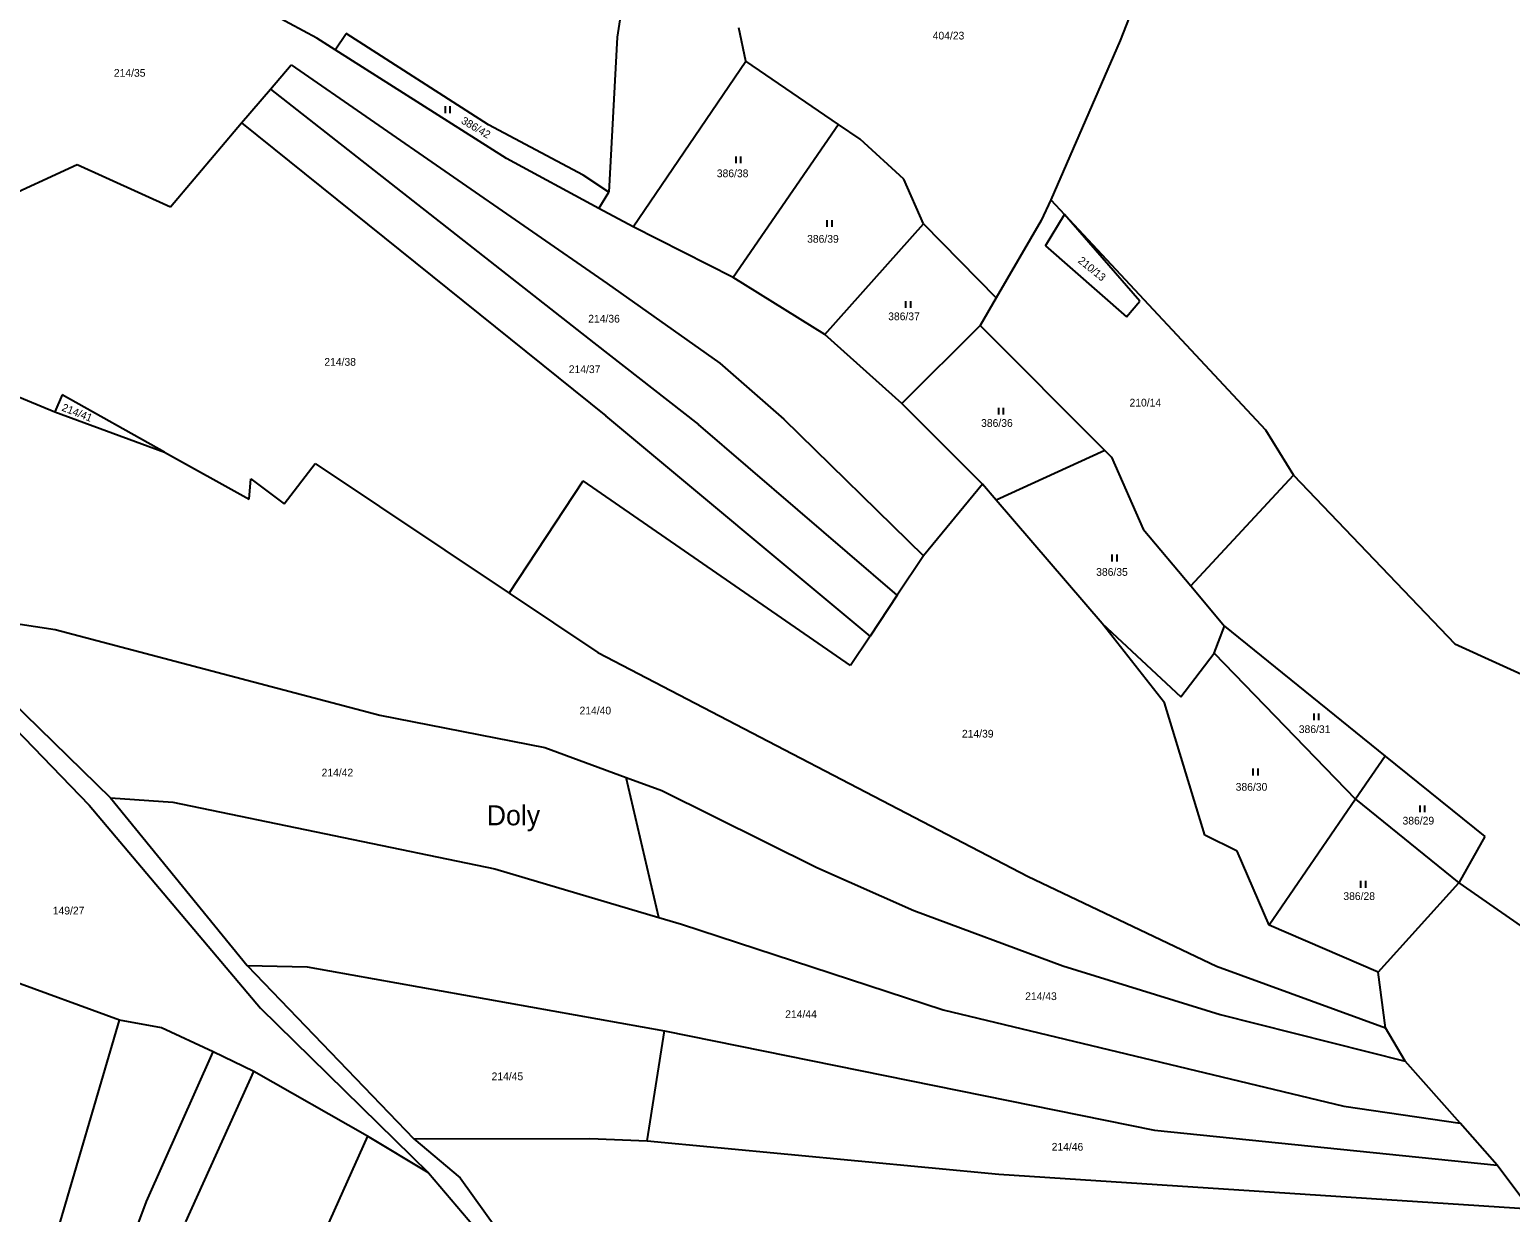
# Model space of a CAD drawing. Extents: x -791032 to -787751, y -1106872 to -1104403.
# Drawn here: x -789847.4 to -789521.6, y -1104989.8 to -1104729.7 of the extents above; entities that cross this region are included whole.
import ezdxf

# ---------------------------------------------------------------- set-up
doc = ezdxf.new("R2010")
doc.units = 0
for name, color, linetype in [('Vrstva 1', 7, 'Continuous'), ('Vrstva 14', 7, 'Continuous'), ('Vrstva 23', 7, 'Continuous'), ('Vrstva 39', 7, 'Continuous')]:
    doc.layers.add(name, color=color, linetype=linetype)

msp = doc.modelspace()

# ---------------------------------------------------------------- linework, layer by layer
at = {"layer": 'Vrstva 1'}
for p, q in [((-789709.37, -1104672.46), (-789718.12, -1104731.4)), ((-789598.16, -1104708.03), (-789607.5, -1104732.12)), ((-789784.25, -1104731.56), (-789799.23, -1104723.53)), ((-789780.19, -1104734.13), (-789777.74, -1104730.56)), ((-789746.44, -1104750.67), (-789777.74, -1104730.56)), ((-789718.12, -1104731.4), (-789720.01, -1104765.43)), ((-789689.81, -1104736.66), (-789691.39, -1104729.33)), ((-789780.19, -1104734.13), (-789784.25, -1104731.56)), ((-789742.46, -1104758.05), (-789780.19, -1104734.13)), ((-789607.5, -1104732.12), (-789622.73, -1104767.17)), ((-789794.43, -1104742.79), (-789789.9, -1104737.45)), ((-789789.9, -1104737.45), (-789720.31, -1104785.57)), ((-789714.61, -1104773.1), (-789689.81, -1104736.66)), ((-789669.43, -1104750.57), (-789689.81, -1104736.66)), ((-789800.76, -1104750.24), (-789794.43, -1104742.79)), ((-789794.43, -1104742.79), (-789723.26, -1104798.61)), ((-789816.45, -1104768.72), (-789800.76, -1104750.24)), ((-789800.76, -1104750.24), (-789720.64, -1104814.68)), ((-789725.64, -1104761.69), (-789746.44, -1104750.67)), ((-789669.43, -1104750.57), (-789692.62, -1104784.23)), ((-789664.65, -1104753.83), (-789669.43, -1104750.57)), ((-789655.07, -1104762.61), (-789664.65, -1104753.83)), ((-789865.59, -1104772.57), (-789836.96, -1104759.34)), ((-789836.96, -1104759.34), (-789816.45, -1104768.72)), ((-789722.15, -1104769.03), (-789742.46, -1104758.05)), ((-789720.01, -1104765.43), (-789725.64, -1104761.69)), ((-789650.72, -1104772.43), (-789655.07, -1104762.61)), ((-789722.15, -1104769.03), (-789720.01, -1104765.43)), ((-789622.73, -1104767.17), (-789624.85, -1104771.7)), ((-789622.73, -1104767.17), (-789619.75, -1104770.37)), ((-789714.61, -1104773.1), (-789722.15, -1104769.03)), ((-789623.89, -1104777.23), (-789619.75, -1104770.37)), ((-789603.13, -1104789.42), (-789619.75, -1104770.37)), ((-789619.75, -1104770.37), (-789575.52, -1104817.71)), ((-789692.62, -1104784.23), (-789714.61, -1104773.1)), ((-789672.47, -1104796.8), (-789650.72, -1104772.43)), ((-789650.72, -1104772.43), (-789634.74, -1104788.68)), ((-789624.85, -1104771.7), (-789634.74, -1104788.68)), ((-789623.89, -1104777.23), (-789606.09, -1104792.88)), ((-789720.31, -1104785.57), (-789695.57, -1104803.05)), ((-789672.47, -1104796.8), (-789692.62, -1104784.23)), ((-789634.74, -1104788.68), (-789638.28, -1104794.77)), ((-789606.09, -1104792.88), (-789603.13, -1104789.42)), ((-789638.28, -1104794.77), (-789655.48, -1104811.91)), ((-789638.28, -1104794.77), (-789610.88, -1104822.29)), ((-789723.26, -1104798.61), (-789700.24, -1104816.59)), ((-789655.48, -1104811.91), (-789672.47, -1104796.8)), ((-789869.98, -1104802.22), (-789841.85, -1104813.76)), ((-789695.57, -1104803.05), (-789681.51, -1104815.42)), ((-789840.24, -1104810.01), (-789841.85, -1104813.76)), ((-789817.72, -1104822.68), (-789840.24, -1104810.01)), ((-789637.8, -1104829.7), (-789655.48, -1104811.91)), ((-789841.85, -1104813.76), (-789817.72, -1104822.68)), ((-789662.5, -1104863.08), (-789720.64, -1104814.68)), ((-789681.51, -1104815.42), (-789650.76, -1104845.41)), ((-789656.54, -1104854.12), (-789700.24, -1104816.59)), ((-789575.52, -1104817.71), (-789569.36, -1104827.7)), ((-789610.88, -1104822.29), (-789634.79, -1104833.2)), ((-789610.88, -1104822.29), (-789609.42, -1104823.76)), ((-789817.72, -1104822.68), (-789799.1, -1104832.98)), ((-789791.42, -1104834.02), (-789784.59, -1104825.16)), ((-789784.59, -1104825.16), (-789741.91, -1104853.66)), ((-789609.42, -1104823.76), (-789602.42, -1104839.61)), ((-789799.1, -1104832.98), (-789798.77, -1104828.5)), ((-789798.77, -1104828.5), (-789791.42, -1104834.02)), ((-789741.91, -1104853.66), (-789725.63, -1104828.96)), ((-789666.8, -1104869.56), (-789725.63, -1104828.96)), ((-789591.95, -1104852.05), (-789569.36, -1104827.7)), ((-789569.36, -1104827.7), (-789533.85, -1104864.78)), ((-789637.8, -1104829.7), (-789650.76, -1104845.41)), ((-789634.79, -1104833.2), (-789637.8, -1104829.7)), ((-789611.41, -1104860.34), (-789634.79, -1104833.2)), ((-789602.42, -1104839.61), (-789591.95, -1104852.05)), ((-789650.76, -1104845.41), (-789656.54, -1104854.12)), ((-789741.91, -1104853.66), (-789722.39, -1104866.69)), ((-789656.54, -1104854.12), (-789662.5, -1104863.08)), ((-789591.95, -1104852.05), (-789584.49, -1104860.91)), ((-789863.58, -1104858.36), (-789841.81, -1104861.62)), ((-789841.81, -1104861.62), (-789770.36, -1104880.48)), ((-789597.73, -1104877.8), (-789611.41, -1104860.34)), ((-789611.41, -1104860.34), (-789594.1, -1104876.44)), ((-789586.77, -1104866.87), (-789584.49, -1104860.91)), ((-789584.49, -1104860.91), (-789549.17, -1104889.48)), ((-789662.5, -1104863.08), (-789666.8, -1104869.56)), ((-789533.85, -1104864.78), (-789510.51, -1104875.41)), ((-789862.66, -1104866.44), (-789829.64, -1104898.65)), ((-789722.39, -1104866.69), (-789627.71, -1104915.97)), ((-789594.1, -1104876.44), (-789586.77, -1104866.87)), ((-789586.77, -1104866.87), (-789555.69, -1104898.98)), ((-789858.93, -1104874.79), (-789834.34, -1104900.29)), ((-789588.88, -1104906.87), (-789597.73, -1104877.8)), ((-789770.36, -1104880.48), (-789734.07, -1104887.57)), ((-789734.07, -1104887.57), (-789716.13, -1104894.18)), ((-789549.17, -1104889.48), (-789555.69, -1104898.98)), ((-789549.17, -1104889.48), (-789527.26, -1104907.21)), ((-789716.13, -1104894.18), (-789708.31, -1104897.06)), ((-789708.99, -1104925), (-789716.13, -1104894.18)), ((-789708.31, -1104897.06), (-789674.18, -1104914)), ((-789834.34, -1104900.29), (-789796.58, -1104944.94)), ((-789829.64, -1104898.65), (-789799.58, -1104935.57)), ((-789829.64, -1104898.65), (-789815.91, -1104899.6)), ((-789815.91, -1104899.6), (-789745.07, -1104914.3)), ((-789555.69, -1104898.98), (-789574.72, -1104926.69)), ((-789555.69, -1104898.98), (-789532.96, -1104917.4)), ((-789581.77, -1104910.42), (-789588.88, -1104906.87)), ((-789527.26, -1104907.21), (-789532.96, -1104917.4)), ((-789574.72, -1104926.69), (-789581.77, -1104910.42)), ((-789745.07, -1104914.3), (-789708.99, -1104925)), ((-789674.18, -1104914), (-789652.87, -1104923.45)), ((-789627.71, -1104915.97), (-789586.31, -1104935.72)), ((-789550.74, -1104937.03), (-789532.96, -1104917.4)), ((-789532.96, -1104917.4), (-789474.56, -1104957.93)), ((-789652.87, -1104923.45), (-789620.06, -1104935.63)), ((-789708.99, -1104925), (-789703.96, -1104926.49)), ((-789703.96, -1104926.49), (-789646.39, -1104945.28)), ((-789550.74, -1104937.03), (-789574.72, -1104926.69)), ((-789799.58, -1104935.57), (-789762.88, -1104973.69)), ((-789799.58, -1104935.57), (-789786.36, -1104935.82)), ((-789786.36, -1104935.82), (-789707.75, -1104949.92)), ((-789620.06, -1104935.63), (-789585.47, -1104946.35)), ((-789586.31, -1104935.72), (-789549.12, -1104949.24)), ((-789827.66, -1104947.54), (-789852.5, -1104938.45)), ((-789549.12, -1104949.24), (-789550.74, -1104937.03)), ((-789796.58, -1104944.94), (-789759.65, -1104981.12)), ((-789646.39, -1104945.28), (-789558.28, -1104966.45)), ((-789585.47, -1104946.35), (-789544.75, -1104956.62)), ((-789854.16, -1105037.99), (-789827.66, -1104947.54)), ((-789818.37, -1104949.26), (-789827.66, -1104947.54)), ((-789807.03, -1104954.53), (-789818.37, -1104949.26)), ((-789544.75, -1104956.62), (-789549.12, -1104949.24)), ((-789711.57, -1104974.14), (-789707.75, -1104949.92)), ((-789707.75, -1104949.92), (-789599.95, -1104971.77)), ((-789821.73, -1104987.48), (-789807.03, -1104954.53)), ((-789798.08, -1104958.86), (-789807.03, -1104954.53)), ((-789813.04, -1104991.96), (-789798.08, -1104958.86)), ((-789773.09, -1104973.1), (-789798.08, -1104958.86)), ((-789532.68, -1104970.24), (-789544.75, -1104956.62)), ((-789558.28, -1104966.45), (-789532.68, -1104970.24)), ((-789599.95, -1104971.77), (-789524.52, -1104979.45)), ((-789524.52, -1104979.45), (-789532.68, -1104970.24)), ((-789773.09, -1104973.1), (-789788.49, -1105007.51)), ((-789759.65, -1104981.12), (-789773.09, -1104973.1)), ((-789762.88, -1104973.69), (-789724.19, -1104973.62)), ((-789762.88, -1104973.69), (-789752.65, -1104982.27)), ((-789724.19, -1104973.62), (-789711.57, -1104974.14)), ((-789711.57, -1104974.14), (-789634.18, -1104981.42)), ((-789759.65, -1104981.12), (-789745.9, -1104997.27)), ((-789752.65, -1104982.27), (-789741.48, -1104997.82)), ((-789634.18, -1104981.42), (-789517.33, -1104989.08)), ((-789517.33, -1104989.08), (-789524.52, -1104979.45)), ((-789832.84, -1105017.51), (-789821.73, -1104987.48))]:
    msp.add_line(p, q, dxfattribs=at)
at = {"layer": 'Vrstva 23'}
for p, q in [((-789755.94, -1104748.08), (-789755.94, -1104746.58)), ((-789754.94, -1104746.58), (-789754.94, -1104748.08)), ((-789691.99, -1104759.09), (-789691.99, -1104757.59)), ((-789690.99, -1104757.59), (-789690.99, -1104759.09)), ((-789671.91, -1104773.11), (-789671.91, -1104771.61)), ((-789670.91, -1104771.61), (-789670.91, -1104773.11)), ((-789654.61, -1104790.92), (-789654.61, -1104789.42)), ((-789653.61, -1104789.42), (-789653.61, -1104790.92)), ((-789634.2, -1104814.38), (-789634.2, -1104812.88)), ((-789633.2, -1104812.88), (-789633.2, -1104814.38)), ((-789609.24, -1104846.67), (-789609.24, -1104845.17)), ((-789608.24, -1104845.17), (-789608.24, -1104846.67)), ((-789564.82, -1104881.59), (-789564.82, -1104880.09)), ((-789563.82, -1104880.09), (-789563.82, -1104881.59)), ((-789578.2, -1104893.74), (-789578.2, -1104892.24)), ((-789577.2, -1104892.24), (-789577.2, -1104893.74)), ((-789541.5, -1104901.84), (-789541.5, -1104900.34)), ((-789540.5, -1104900.34), (-789540.5, -1104901.84)), ((-789554.53, -1104918.44), (-789554.53, -1104916.94)), ((-789553.53, -1104916.94), (-789553.53, -1104918.44))]:
    msp.add_line(p, q, dxfattribs=at)

# ---------------------------------------------------------------- texts
at = {"layer": 'Vrstva 14'}
for s, p in [('404/23', (-789648.721, -1104731.88)), ('214/35', (-789828.875, -1104740.07)), ('386/38', (-789696.22, -1104762.17)), ('386/39', (-789676.35, -1104776.58)), ('214/36', (-789724.509, -1104794.14)), ('386/37', (-789658.516, -1104793.62)), ('214/38', (-789782.569, -1104803.64)), ('214/37', (-789728.785, -1104805.25)), ('210/14', (-789605.421, -1104812.6)), ('386/36', (-789638.07, -1104817.08)), ('386/35', (-789612.756, -1104849.84)), ('214/40', (-789726.424, -1104880.33)), ('214/39', (-789642.289, -1104885.42)), ('386/31', (-789568.173, -1104884.42)), ('214/42', (-789783.174, -1104893.97)), ('386/30', (-789582.059, -1104897.11)), ('386/29', (-789545.35, -1104904.54)), ('386/28', (-789558.369, -1104921.14)), ('149/27', (-789842.315, -1104924.32)), ('214/43', (-789628.375, -1104943.15)), ('214/44', (-789681.17, -1104947.1)), ('214/45', (-789745.771, -1104960.78)), ('214/46', (-789622.545, -1104976.27))]:
    msp.add_text(s, height=1.7, dxfattribs=at).set_placement(p)
for s, rotation, p in [('386/42', 329.34258, (-789752.635, -1104750.205)), ('210/13', 321.00399, (-789616.906, -1104780.79)), ('214/41', 338.53239, (-789840.489, -1104813.465))]:
    msp.add_text(s, height=1.7, rotation=rotation, dxfattribs=at).set_placement(p)
at = {"layer": 'Vrstva 39'}
msp.add_text('Doly', height=4.4, dxfattribs=at).set_placement((-789746.85, -1104904.71))

doc.saveas('drawing.dxf')
